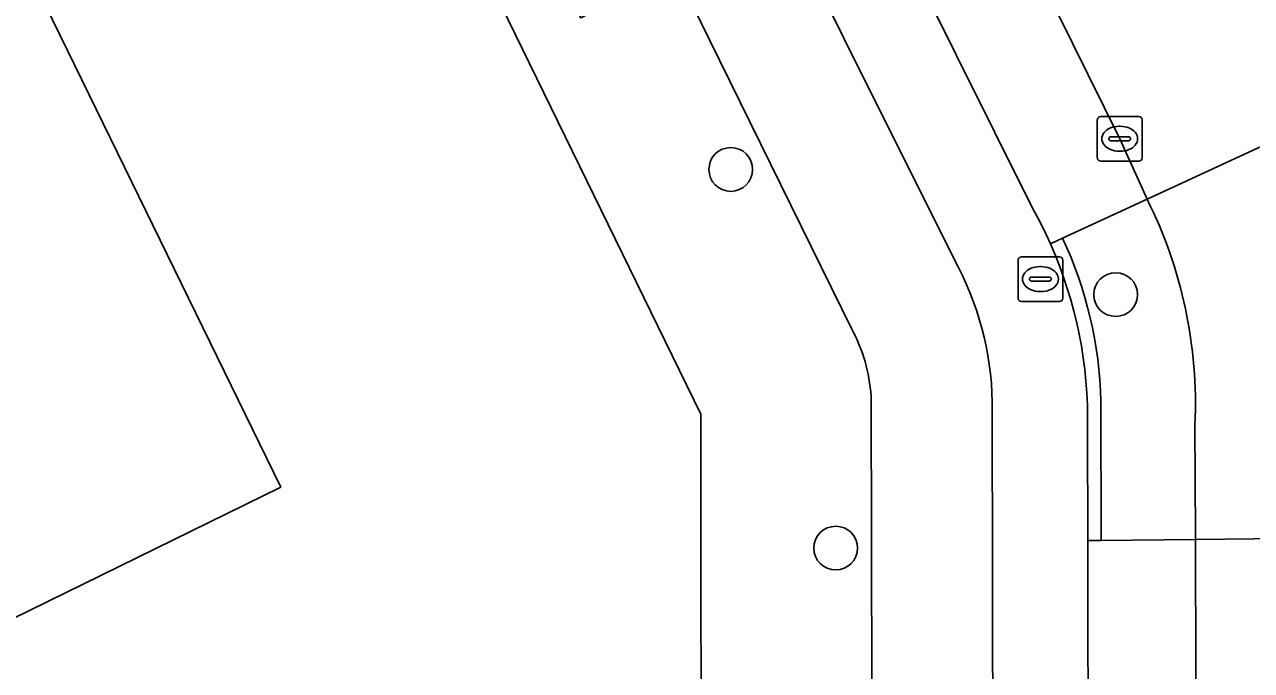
# Model space of a CAD drawing. Extents: x 160455 to 162082, y 388339 to 389736.
# Drawn here: x 161005.5 to 161032.93, y 388725.95 to 388740.39 of the extents above; entities that cross this region are included whole.
import ezdxf

# ---------------------------------------------------------------- set-up
doc = ezdxf.new("R2010")
doc.units = 0
for name, color, linetype in [('IMGEO_Boom', 7, 'Continuous'), ('IMGEO_Erf', 7, 'Continuous'), ('IMGEO_Fietspad_gesloten', 7, 'Continuous'), ('IMGEO_Groenvoorziening', 7, 'Continuous'), ('IMGEO_Hek', 7, 'Continuous'), ('IMGEO_Kolk', 7, 'Continuous'), ('IMGEO_Pand', 7, 'Continuous'), ('IMGEO_Rijbaan_lokaal_gesloten', 7, 'Continuous'), ('IMGEO_Rijbaan_lokaal_open', 7, 'Continuous'), ('IMGEO_Rioolput', 7, 'Continuous'), ('IMGEO_Verkeerseiland_open', 7, 'Continuous'), ('IMGEO_Voetpad_open', 7, 'Continuous')]:
    doc.layers.add(name, color=color, linetype=linetype)

msp = doc.modelspace()

# ---------------------------------------------------------------- linework, layer by layer
at = {"layer": 'IMGEO_Boom'}
for centre in [(161021.291, 388737.147), (161029.898, 388734.351), (161023.638, 388728.683)]:
    msp.add_circle(centre, 0.489, dxfattribs=at)
at = {"layer": 'IMGEO_Erf'}
for points in [[(161020.621, 388731.678), (161006.266, 388761.054), (161005.821, 388761.965), (161000, 388759.109), (160981.436, 388750), (160962.382, 388740.651), (160963.059, 388739.275), (160967.518, 388741.446), (160982.232, 388711.367), (160983.598, 388711.346), (160986.381, 388705.418), (161000, 388705.227), (161020.646, 388704.937), (161020.64, 388710.846), (161020.64, 388711.063)], [(160994.446, 388721.812), (160994.186, 388722.342), (160992.005, 388721.275), (160992.265, 388720.746), (160985.061, 388717.206), (160985.007, 388717.316), (160980.412, 388726.718), (160978.766, 388730.087), (160973.602, 388740.653), (160980.818, 388744.18), (160981.077, 388743.649), (160983.269, 388744.72), (160983.009, 388745.25), (160992.728, 388750), (160999.714, 388753.414), (160999.791, 388753.452), (161000, 388753.025), (161001.478, 388750), (161004.954, 388742.889), (161006.623, 388739.473), (161011.231, 388730.046), (161000, 388724.537)]]:
    msp.add_lwpolyline(points, close=True, dxfattribs=at)
at = {"layer": 'IMGEO_Fietspad_gesloten'}
for points in [[(161028.054, 388736.254), (161021.212, 388750), (161020.63, 388751.197), (161018.22, 388756.025), (161014.904, 388762.669), (161012.918, 388766.55), (161009.914, 388765.012)], [(161012.559, 388762.647), (161016.345, 388755.061), (161018.87, 388750), (161026.278, 388735.154)], [(161027.138, 388731.948), (161027.171, 388711.794), (161027.206, 388704.801), (161027.228, 388699.835), (161027.261, 388691.817), (161027.263, 388691.401), (161027.272, 388689.209), (161027.108, 388680.338)], [(161029.226, 388680.216), (161029.394, 388688.752), (161029.367, 388691.215), (161029.379, 388692.268), (161029.363, 388696.883), (161029.367, 388697.986), (161029.346, 388700.609), (161029.317, 388703.571), (161029.314, 388704.679), (161029.301, 388710.709), (161029.298, 388711.861), (161029.274, 388728.85), (161029.268, 388731.349)]]:
    msp.add_lwpolyline(points, dxfattribs=at)
for centre, radius, start, end in [((161018.991, 388731.253), 10.351, 24.1235, 28.8875), ((161019.591, 388731.557), 9.679, 358.7666, 23.9332), ((161020.182, 388731.8), 6.958, 1.2155, 28.8163)]:
    msp.add_arc(centre, radius, start, end, dxfattribs=at)
at = {"layer": 'IMGEO_Groenvoorziening'}
for points in [[(161007.303, 388762.692), (161005.821, 388761.965), (161006.266, 388761.054), (161020.621, 388731.678), (161020.64, 388711.063), (161020.64, 388710.846), (161020.646, 388704.937), (161020.65, 388700.126), (161024.549, 388700.134), (161024.489, 388703.87), (161024.477, 388712.446), (161024.428, 388732.082)], [(161023.999, 388733.578), (161020.816, 388740.042), (161020.056, 388741.603), (161017.942, 388740.535), (161016.983, 388742.435), (161010.424, 388755.441)]]:
    msp.add_lwpolyline(points, dxfattribs=at)
msp.add_arc((161020.695, 388731.821), 3.742, 3.9993, 28.0028, dxfattribs=at)
at = {"layer": 'IMGEO_Hek'}
msp.add_lwpolyline([(161006.266, 388761.054), (161020.621, 388731.678), (161020.64, 388711.063)], dxfattribs=at)
at = {"layer": 'IMGEO_Kolk'}
for p, q in [((161029.561, 388738.333), (161030.413, 388738.333)), ((161029.486, 388737.407), (161029.486, 388738.259)), ((161029.974, 388738.113), (161029.999, 388738.113)), ((161030.487, 388738.259), (161030.487, 388737.407)), ((161029.745, 388737.827), (161029.745, 388737.839)), ((161030.183, 388737.79), (161029.785, 388737.79)), ((161029.788, 388737.876), (161030.186, 388737.876)), ((161030.229, 388737.839), (161030.229, 388737.827)), ((161029.997, 388737.553), (161029.972, 388737.553)), ((161030.413, 388737.333), (161029.561, 388737.333))]:
    msp.add_line(p, q, dxfattribs=at)
for points in [[(161029.561, 388738.333), (161030.413, 388738.333)], [(161029.486, 388737.407), (161029.486, 388738.259)], [(161030.487, 388738.259), (161030.487, 388737.407)], [(161030.413, 388737.333), (161029.561, 388737.333)]]:
    msp.add_lwpolyline(points, dxfattribs=at)
for centre, radius, start, end in [((161029.563, 388738.257), 0.0765, 91.552, 178.448), ((161029.563, 388738.257), 0.0765, 91.552, 178.448), ((161030.411, 388738.257), 0.0765, 1.552, 88.448), ((161030.411, 388738.257), 0.0765, 1.552, 88.448), ((161029.785, 388737.836), 0.0403, 85.8775, 175.7526), ((161029.782, 388737.826), 0.0366, 178.938, 274.7102), ((161030.186, 388737.833), 0.043, 264.8664, 352.4533), ((161030.19, 388737.838), 0.0386, 1.7309, 96.639), ((161029.563, 388737.409), 0.0765, 181.552, 268.448), ((161029.563, 388737.409), 0.0765, 181.552, 268.448), ((161030.411, 388737.409), 0.0765, 271.552, 358.448), ((161030.411, 388737.409), 0.0765, 271.552, 358.448)]:
    msp.add_arc(centre, radius, start, end, dxfattribs=at)
for centre, major_axis, ratio, start_param, end_param in [((161029.973, 388737.833), (-0.387, 0.002), 0.722429, 4.712389, 7.853982), ((161029.998, 388737.833), (-0.39, 0.002), 0.717154, 1.570796, 4.712389)]:
    msp.add_ellipse(centre, major_axis=major_axis, ratio=ratio, start_param=start_param, end_param=end_param, dxfattribs=at)
at = {"layer": 'IMGEO_Pand'}
msp.add_lwpolyline([(160983.009, 388745.25), (160983.269, 388744.72), (160981.077, 388743.649), (160980.818, 388744.18), (160973.602, 388740.653), (160978.766, 388730.087), (160980.412, 388726.718), (160985.007, 388717.316), (160985.061, 388717.206), (160992.265, 388720.746), (160992.005, 388721.275), (160994.186, 388722.342), (160994.446, 388721.812), (161000, 388724.537), (161011.231, 388730.046), (161006.623, 388739.473), (161004.954, 388742.889), (161001.478, 388750), (161000, 388753.025), (160999.791, 388753.452), (160999.714, 388753.414), (160992.728, 388750)], close=True, dxfattribs=at)
at = {"layer": 'IMGEO_Rijbaan_lokaal_gesloten'}
for points in [[(161022.779, 388752.31), (161023.94, 388750), (161025.246, 388747.403), (161026.106, 388745.686), (161029.988, 388737.834), (161030.599, 388736.482), (161036.519, 388739.215), (161036.458, 388739.377), (161036.051, 388740.284), (161033.14, 388746.079), (161031.186, 388750), (161031.008, 388750.36), (161028.594, 388755.226), (161028.021, 388756.368), (161025.287, 388761.998), (161024.183, 388764.27), (161018.304, 388761.361), (161022.362, 388753.164)], [(161031.679, 388728.876), (161031.695, 388722.904), (161031.721, 388720.282), (161031.726, 388711.578), (161031.728, 388710.717), (161031.746, 388704.687), (161031.749, 388703.547), (161031.76, 388702.863), (161031.783, 388700.623), (161031.768, 388697.985), (161031.786, 388696.384), (161031.796, 388692.775), (161031.762, 388691.227), (161031.774, 388688.847), (161031.791, 388681.902), (161038.287, 388681.966), (161038.277, 388686.053), (161038.286, 388689.301), (161038.255, 388698.446), (161038.204, 388728.949)]]:
    msp.add_lwpolyline(points, close=True, dxfattribs=at)
at = {"layer": 'IMGEO_Rijbaan_lokaal_open'}
for points in [[(161036.623, 388738.938), (161036.519, 388739.215), (161030.599, 388736.482)], [(161031.669, 388731.44), (161031.679, 388728.981), (161031.679, 388728.876), (161038.204, 388728.949), (161038.202, 388730.248)]]:
    msp.add_lwpolyline(points, dxfattribs=at)
msp.add_arc((161021.46, 388731.908), 10.22, 357.3749, 26.5879, dxfattribs=at)
at = {"layer": 'IMGEO_Rioolput'}
for p, q in [((161027.713, 388734.27), (161027.713, 388735.122)), ((161027.788, 388735.196), (161028.64, 388735.196)), ((161028.714, 388735.122), (161028.714, 388734.27)), ((161028.015, 388734.739), (161028.413, 388734.739)), ((161028.201, 388734.976), (161028.226, 388734.976)), ((161027.972, 388734.69), (161027.972, 388734.702)), ((161028.41, 388734.653), (161028.012, 388734.653)), ((161028.456, 388734.702), (161028.456, 388734.69)), ((161028.64, 388734.196), (161027.788, 388734.196)), ((161028.224, 388734.416), (161028.199, 388734.416))]:
    msp.add_line(p, q, dxfattribs=at)
for points in [[(161027.713, 388734.27), (161027.713, 388735.122)], [(161027.788, 388735.196), (161028.64, 388735.196)], [(161028.714, 388735.122), (161028.714, 388734.27)], [(161028.64, 388734.196), (161027.788, 388734.196)]]:
    msp.add_lwpolyline(points, dxfattribs=at)
for centre, radius, start, end in [((161027.79, 388735.12), 0.0765, 91.552, 178.448), ((161027.79, 388735.12), 0.0765, 91.552, 178.448), ((161028.638, 388735.12), 0.0765, 1.552, 88.448), ((161028.638, 388735.12), 0.0765, 1.552, 88.448), ((161028.012, 388734.699), 0.0403, 85.8775, 175.7526), ((161028.417, 388734.701), 0.0386, 1.7309, 96.639), ((161028.009, 388734.689), 0.0366, 178.938, 274.7102), ((161028.413, 388734.696), 0.043, 264.8664, 352.4533), ((161027.79, 388734.272), 0.0765, 181.552, 268.448), ((161027.79, 388734.272), 0.0765, 181.552, 268.448), ((161028.638, 388734.272), 0.0765, 271.552, 358.448), ((161028.638, 388734.272), 0.0765, 271.552, 358.448)]:
    msp.add_arc(centre, radius, start, end, dxfattribs=at)
for centre, major_axis, ratio, start_param, end_param in [((161028.2, 388734.696), (-0.387, 0.002), 0.722429, 4.712389, 7.853982), ((161028.225, 388734.696), (-0.39, 0.002), 0.717154, 1.570796, 4.712389)]:
    msp.add_ellipse(centre, major_axis=major_axis, ratio=ratio, start_param=start_param, end_param=end_param, dxfattribs=at)
at = {"layer": 'IMGEO_Verkeerseiland_open'}
for points in [[(161028.438, 388735.484), (161028.711, 388735.61), (161030.599, 388736.482), (161029.988, 388737.834), (161026.106, 388745.686), (161025.246, 388747.403), (161024.8, 388747.179), (161023.382, 388750), (161022.341, 388752.071), (161021.789, 388751.771), (161020.912, 388751.337), (161020.63, 388751.197), (161021.212, 388750), (161028.054, 388736.254)], [(161030.599, 388736.482), (161028.711, 388735.61)], [(161028.711, 388735.61), (161028.438, 388735.484)], [(161029.268, 388731.349), (161029.274, 388728.85), (161029.569, 388728.853), (161029.567, 388731.97)], [(161029.567, 388731.97), (161029.569, 388728.853), (161031.679, 388728.876), (161031.679, 388728.981), (161031.669, 388731.44)]]:
    msp.add_lwpolyline(points, dxfattribs=at)
msp.add_lwpolyline([(161031.728, 388710.717), (161031.726, 388711.578), (161031.721, 388720.282), (161031.695, 388722.904), (161031.679, 388728.876), (161029.569, 388728.853), (161029.274, 388728.85), (161029.298, 388711.861), (161029.301, 388710.709)], close=True, dxfattribs=at)
for centre, radius, start, end in [((161021.46, 388731.908), 10.22, 357.3749, 26.5879), ((161018.991, 388731.253), 10.351, 24.1235, 28.8875), ((161020.376, 388731.729), 9.194, 1.5004, 24.9666), ((161020.376, 388731.729), 9.194, 1.5004, 24.9666), ((161019.591, 388731.557), 9.679, 358.7666, 23.9332)]:
    msp.add_arc(centre, radius, start, end, dxfattribs=at)
at = {"layer": 'IMGEO_Voetpad_open'}
for points in [[(161026.278, 388735.154), (161018.87, 388750), (161016.345, 388755.061), (161012.559, 388762.647)], [(161009.965, 388761.812), (161011.5, 388758.743), (161012.606, 388756.532), (161015.872, 388750), (161019.117, 388743.512), (161019.492, 388742.762), (161020.056, 388741.603), (161020.816, 388740.042), (161023.999, 388733.578)], [(161024.428, 388732.082), (161024.477, 388712.446), (161024.489, 388703.87), (161024.549, 388700.134), (161023.765, 388696.503)], [(161027.228, 388699.835), (161027.206, 388704.801), (161027.171, 388711.794), (161027.138, 388731.948)]]:
    msp.add_lwpolyline(points, dxfattribs=at)
for centre, radius, start, end in [((161020.182, 388731.8), 6.958, 1.2155, 28.8163), ((161020.695, 388731.821), 3.742, 3.9993, 28.0028)]:
    msp.add_arc(centre, radius, start, end, dxfattribs=at)

doc.saveas('drawing.dxf')
